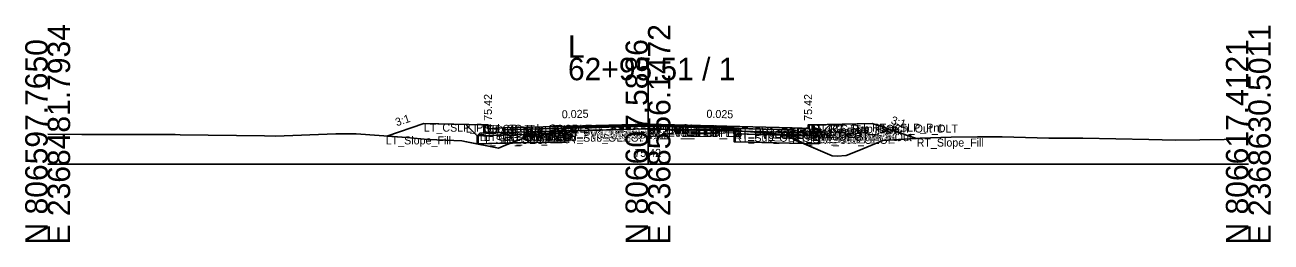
# Model space of a CAD drawing. Extents: x -26 to 8153, y -10 to 9520.
# Drawn here: x 5997.2 to 6152.8, y 2490.3 to 2517.4 of the extents above; entities that cross this region are included whole.
import ezdxf

# ---------------------------------------------------------------- set-up
doc = ezdxf.new("R2010")
doc.units = 0
for name, color, linetype in [('Exist CMT Pavement', 7, 'Continuous'), ('Exist Cross Section Cell', 7, 'Continuous'), ('Exist XS Center Line Elevation Label', 7, 'Continuous'), ('Exist XS Ground Line', 7, 'Continuous'), ('Prop CMT Conc Surface', 7, 'Continuous'), ('Prop CMT Concrete Structures', 7, 'Continuous'), ('Prop CMT Pvmt Course 1', 7, 'Continuous'), ('Prop CMT Pvmt Course 1 CG', 7, 'Continuous'), ('Prop CMT Pvmt Course 1 Wedge', 7, 'Continuous'), ('Prop CMT Pvmt Course 2', 7, 'Continuous'), ('Prop CMT Pvmt Course 2 Wedge', 7, 'Continuous'), ('Prop CMT Pvmt Course 3', 7, 'Continuous'), ('Prop CMT Pvmt Course 3 Wedge', 7, 'Continuous'), ('Prop CMT Pvmt Surface', 7, 'Continuous'), ('Prop CMT Pvmt Wedge Surface 1', 7, 'Continuous'), ('Prop CMT Pvmt Wedge Surface 2', 7, 'Continuous'), ('Prop CMT Pvmt Wedge Surface 3', 7, 'Continuous'), ('Prop CMT Shallow Undercut', 7, 'Continuous'), ('Prop CMT Shallow Undercut Boundary', 7, 'Continuous'), ('Prop CMT Slope Grass', 7, 'Continuous'), ('Prop CMT Subgrade Earthwork', 7, 'Continuous'), ('Prop XS Earthwork Shape', 7, 'Continuous'), ('Prop XS Hydro Elevations', 7, 'Continuous'), ('Prop XS SE Text', 7, 'Continuous'), ('Prop XS Side Slope Text', 7, 'Continuous'), ('Prop XS Subgrade Earthwork', 7, 'Continuous'), ('Scratch_Level_2', 7, 'Continuous'), ('Scratch_Level_6', 7, 'Continuous')]:
    doc.layers.add(name, color=color, linetype=linetype)

msp = doc.modelspace()

# ---------------------------------------------------------------- linework, layer by layer
at = {"layer": 'Exist CMT Pavement'}
for p, q in [((6064.58, 2504.14), (6070.6, 2504.31)), ((6070.6, 2504.31), (6074.67, 2504.43)), ((6074.67, 2504.43), (6075, 2504.42)), ((6075, 2504.42), (6079.06, 2504.35)), ((6079.06, 2504.35), (6085.75, 2504.21))]:
    msp.add_line(p, q, dxfattribs=at)
at = {"layer": 'Exist Cross Section Cell'}
for p, q in [((6075, 2500), (6075, 2513.28)), ((6000, 2500), (6075, 2500)), ((6075, 2500), (6150, 2500))]:
    msp.add_line(p, q, dxfattribs=at)
at = {"layer": 'Exist XS Ground Line'}
for p, q in [((6000, 2503.76), (6004.28, 2503.71)), ((6004.28, 2503.71), (6006.96, 2503.7)), ((6006.96, 2503.7), (6007.68, 2503.7)), ((6007.68, 2503.7), (6015.93, 2503.71)), ((6015.93, 2503.71), (6016.55, 2503.69)), ((6016.55, 2503.69), (6027.07, 2503.53)), ((6027.07, 2503.53), (6028.46, 2503.5)), ((6028.46, 2503.5), (6035.98, 2503.81)), ((6035.98, 2503.81), (6038.55, 2503.79)), ((6038.55, 2503.79), (6044.89, 2503.34)), ((6057.21, 2502.38), (6060.3, 2503.61)), ((6060.3, 2503.61), (6060.79, 2503.67)), ((6060.79, 2503.67), (6064.58, 2504.14)), ((6064.58, 2504.14), (6070.6, 2504.31)), ((6070.6, 2504.31), (6074.67, 2504.43)), ((6074.67, 2504.43), (6075, 2504.42)), ((6075, 2504.42), (6079.06, 2504.35)), ((6079.06, 2504.35), (6085.75, 2504.21)), ((6085.75, 2504.21), (6088.82, 2503.98)), ((6088.82, 2503.98), (6092.06, 2503.71)), ((6092.06, 2503.71), (6093.92, 2502.81)), ((6108.98, 2503.25), (6112.88, 2503.39)), ((6112.88, 2503.39), (6116.17, 2503.43)), ((6116.17, 2503.43), (6119.25, 2503.42)), ((6119.25, 2503.42), (6125.08, 2503.27)), ((6044.89, 2503.34), (6047.48, 2503.1)), ((6047.48, 2503.1), (6049.74, 2503.01)), ((6049.74, 2503.01), (6051.74, 2502.94)), ((6051.74, 2502.94), (6052.34, 2502.82)), ((6052.34, 2502.82), (6056.34, 2502.03)), ((6056.34, 2502.03), (6057.21, 2502.38)), ((6093.92, 2502.81), (6097.99, 2501.04)), ((6101.34, 2501.74), (6104.33, 2502.96)), ((6104.33, 2502.96), (6108.98, 2503.25)), ((6125.08, 2503.27), (6129.33, 2503.24)), ((6129.33, 2503.24), (6137.55, 2503.08)), ((6137.55, 2503.08), (6140.9, 2503.01)), ((6140.9, 2503.01), (6150, 2503.14)), ((6097.99, 2501.04), (6098.65, 2501.03)), ((6098.65, 2501.03), (6099.75, 2501.11)), ((6099.75, 2501.11), (6101.34, 2501.74))]:
    msp.add_line(p, q, dxfattribs=at)
at = {"layer": 'Prop CMT Conc Surface'}
for points in [[(6055, 2504.42), (6055, 2504.92), (6054.5, 2504.92)], [(6095, 2504.42), (6095, 2504.92), (6095.5, 2504.92)], [(6057, 2504.55), (6055, 2504.42)], [(6093, 2504.55), (6095, 2504.42)]]:
    msp.add_lwpolyline(points, dxfattribs=at)
at = {"layer": 'Prop CMT Concrete Structures'}
for points in [[(6057, 2504.55), (6055, 2504.42), (6055, 2504.92), (6054.5, 2504.92)], [(6054.5, 2504.92), (6054.5, 2503.9), (6057, 2503.96)], [(6093, 2504.55), (6095, 2504.42), (6095, 2504.92), (6095.5, 2504.92)], [(6095.5, 2504.92), (6095.5, 2503.9), (6093, 2503.96)], [(6057, 2503.96), (6057, 2504.55)], [(6093, 2503.96), (6093, 2504.55)]]:
    msp.add_lwpolyline(points, dxfattribs=at)
at = {"layer": 'Prop CMT Pvmt Course 1'}
for points in [[(6075, 2505), (6057, 2504.55)], [(6075, 2504.75), (6075, 2505)], [(6075, 2505), (6093, 2504.55)], [(6075, 2504.75), (6075, 2505)], [(6057, 2504.55), (6057, 2504.3)], [(6057, 2504.3), (6064.58, 2504.49)], [(6064.58, 2504.61), (6075, 2504.87)], [(6064.58, 2504.49), (6064.58, 2504.61)], [(6075, 2504.87), (6075, 2504.75), (6075, 2504.75)], [(6085.76, 2504.6), (6075, 2504.87)], [(6075, 2504.87), (6075, 2504.75), (6075, 2504.75)], [(6085.76, 2504.48), (6085.76, 2504.6)], [(6093, 2504.3), (6085.76, 2504.48)], [(6093, 2504.55), (6093, 2504.3)]]:
    msp.add_lwpolyline(points, dxfattribs=at)
at = {"layer": 'Prop CMT Pvmt Course 1 CG'}
for points in [[(6057, 2503.96), (6054, 2503.89), (6053.66, 2503.55)], [(6053.66, 2503.55), (6057, 2503.63)], [(6057, 2503.63), (6057, 2503.96)], [(6093, 2503.96), (6096, 2503.89), (6096.34, 2503.55)], [(6093, 2503.63), (6093, 2503.96)], [(6096.34, 2503.55), (6093, 2503.63)]]:
    msp.add_lwpolyline(points, dxfattribs=at)
at = {"layer": 'Prop CMT Pvmt Course 1 Wedge'}
for points in [[(6075, 2504.87), (6064.58, 2504.61)], [(6075, 2504.87), (6085.76, 2504.6)]]:
    msp.add_lwpolyline(points, dxfattribs=at)
at = {"layer": 'Prop CMT Pvmt Course 2'}
for points in [[(6064.58, 2504.49), (6057, 2504.3)], [(6057, 2504.3), (6057, 2503.97)], [(6057, 2503.97), (6064.58, 2504.16)], [(6064.58, 2504.16), (6064.58, 2504.49)], [(6085.76, 2504.15), (6085.76, 2504.48)], [(6085.76, 2504.48), (6093, 2504.3)], [(6093, 2503.97), (6085.76, 2504.15)], [(6093, 2504.3), (6093, 2503.97)]]:
    msp.add_lwpolyline(points, dxfattribs=at)
at = {"layer": 'Prop CMT Pvmt Course 2 Wedge'}
for points in [[(6075, 2504.75), (6064.58, 2504.49)], [(6075, 2504.75), (6085.76, 2504.48)]]:
    msp.add_lwpolyline(points, dxfattribs=at)
at = {"layer": 'Prop CMT Pvmt Course 3'}
for points in [[(6064.58, 2504.16), (6057, 2503.97)], [(6057, 2503.97), (6057, 2503.63)], [(6057, 2503.63), (6064.58, 2503.82)], [(6064.58, 2503.82), (6064.58, 2504.16)], [(6085.76, 2504.15), (6093, 2503.97)], [(6085.76, 2503.81), (6085.76, 2504.15)], [(6093, 2503.63), (6085.76, 2503.81)], [(6093, 2503.97), (6093, 2503.63)]]:
    msp.add_lwpolyline(points, dxfattribs=at)
at = {"layer": 'Prop CMT Pvmt Course 3 Wedge'}
for points in [[(6075, 2504.42), (6064.58, 2504.16)], [(6075, 2504.42), (6085.76, 2504.15)]]:
    msp.add_lwpolyline(points, dxfattribs=at)
at = {"layer": 'Prop CMT Pvmt Surface'}
for points in [[(6075, 2505), (6057, 2504.55)], [(6075, 2505), (6093, 2504.55)]]:
    msp.add_lwpolyline(points, dxfattribs=at)
at = {"layer": 'Prop CMT Pvmt Wedge Surface 1'}
for points in [[(6057, 2504.3), (6057, 2504.55)], [(6064.58, 2504.49), (6057, 2504.3)], [(6075, 2504.87), (6064.58, 2504.61)], [(6064.58, 2504.61), (6064.58, 2504.49)], [(6075, 2504.87), (6085.76, 2504.6)], [(6085.76, 2504.6), (6085.76, 2504.48)], [(6085.76, 2504.48), (6093, 2504.3)], [(6093, 2504.3), (6093, 2504.55)]]:
    msp.add_lwpolyline(points, dxfattribs=at)
at = {"layer": 'Prop CMT Pvmt Wedge Surface 2'}
for points in [[(6075, 2504.75), (6057, 2504.3)], [(6057, 2504.3), (6057, 2504.55)], [(6075, 2504.75), (6093, 2504.3)], [(6093, 2504.3), (6093, 2504.55)]]:
    msp.add_lwpolyline(points, dxfattribs=at)
at = {"layer": 'Prop CMT Pvmt Wedge Surface 3'}
for points in [[(6057, 2503.97), (6057, 2504.55)], [(6075, 2504.42), (6057, 2503.97)], [(6075, 2504.42), (6093, 2503.97)], [(6093, 2503.97), (6093, 2504.55)]]:
    msp.add_lwpolyline(points, dxfattribs=at)
at = {"layer": 'Prop CMT Shallow Undercut'}
for points in [[(6061.36, 2503.74), (6064.58, 2503.82), (6064.58, 2502.82), (6057.89, 2502.66), (6060.3, 2503.61), (6060.79, 2503.67)], [(6093.92, 2502.81), (6094.41, 2502.6), (6085.76, 2502.81), (6085.76, 2503.81), (6092.18, 2503.65)]]:
    msp.add_lwpolyline(points, close=True, dxfattribs=at)
at = {"layer": 'Prop CMT Shallow Undercut Boundary'}
for p, q in [((6053.66, 2503.55), (6053.66, 2502.55)), ((6064.58, 2503.82), (6064.58, 2502.82)), ((6085.76, 2503.81), (6085.76, 2502.81)), ((6096.34, 2503.55), (6096.34, 2502.55)), ((6053.66, 2502.55), (6064.58, 2502.82)), ((6096.34, 2502.55), (6085.76, 2502.81))]:
    msp.add_line(p, q, dxfattribs=at)
at = {"layer": 'Prop CMT Slope Grass'}
for points in [[(6054.5, 2504.92), (6047, 2505.07), (6042.36, 2503.52)], [(6095.5, 2504.92), (6103, 2505.07), (6108.54, 2503.22)]]:
    msp.add_lwpolyline(points, dxfattribs=at)
at = {"layer": 'Prop CMT Subgrade Earthwork'}
for points in [[(6057, 2503.63), (6053.66, 2503.55), (6052.25, 2504.96)], [(6093, 2503.63), (6096.34, 2503.55), (6097.75, 2504.96)], [(6064.58, 2503.82), (6057, 2503.63)], [(6064.58, 2503.82), (6064.58, 2504.14)], [(6085.76, 2503.81), (6085.75, 2504.21)], [(6085.76, 2503.81), (6093, 2503.63)]]:
    msp.add_lwpolyline(points, dxfattribs=at)
at = {"layer": 'Prop XS Earthwork Shape'}
for points in [[(6044.89, 2503.34), (6047.48, 2503.1), (6049.74, 2503.01), (6051.74, 2502.94), (6052.34, 2502.82), (6053.66, 2502.55), (6053.66, 2503.55), (6052.25, 2504.96), (6047, 2505.07), (6042.36, 2503.52)], [(6099.75, 2501.11), (6101.34, 2501.74), (6104.33, 2502.96), (6108.54, 2503.22), (6103, 2505.07), (6097.75, 2504.96), (6096.34, 2503.55), (6096.34, 2502.55), (6094.41, 2502.6), (6097.99, 2501.04), (6098.65, 2501.03)], [(6057.89, 2502.66), (6060.3, 2503.61), (6060.79, 2503.67), (6061.36, 2503.74), (6057, 2503.63), (6053.66, 2503.55), (6053.66, 2502.55)], [(6064.58, 2503.82), (6064.58, 2502.82), (6057.89, 2502.66), (6060.3, 2503.61), (6060.79, 2503.67), (6061.36, 2503.74)], [(6064.58, 2503.82), (6064.58, 2504.14), (6061.36, 2503.74)], [(6092.06, 2503.71), (6092.18, 2503.65), (6085.76, 2503.81), (6085.75, 2504.21), (6088.82, 2503.98)], [(6092.18, 2503.65), (6093.92, 2502.81), (6094.41, 2502.6), (6085.76, 2502.81), (6085.76, 2503.81)], [(6092.18, 2503.65), (6093.92, 2502.81), (6094.41, 2502.6), (6096.34, 2502.55), (6096.34, 2503.55), (6093, 2503.63)], [(6056.34, 2502.03), (6057.21, 2502.38), (6057.89, 2502.66), (6053.66, 2502.55)]]:
    msp.add_lwpolyline(points, close=True, dxfattribs=at)
at = {"layer": 'Prop XS Subgrade Earthwork'}
for p, q in [((6053.66, 2503.55), (6064.58, 2503.82)), ((6085.76, 2503.81), (6096.34, 2503.55))]:
    msp.add_line(p, q, dxfattribs=at)
at = {"layer": 'Scratch_Level_6'}
for points in [[(6061.36, 2503.74), (6064.58, 2503.82), (6064.58, 2502.82), (6057.89, 2502.66), (6060.3, 2503.61), (6060.79, 2503.67)], [(6093.92, 2502.81), (6094.41, 2502.6), (6085.76, 2502.81), (6085.76, 2503.81), (6092.18, 2503.65)]]:
    msp.add_lwpolyline(points, close=True, dxfattribs=at)

# ---------------------------------------------------------------- texts
at = {"layer": 'Exist Cross Section Cell'}
for s, p in [('E 2368481.7934', (6002.8, 2490)), ('E 2368556.1472', (6077.8, 2490)), ('E 2368630.5011', (6152.8, 2490)), ('N 806597.7650', (6000, 2490)), ('N 806607.5886', (6075, 2490)), ('N 806617.4121', (6150, 2490))]:
    msp.add_text(s, height=2.8, rotation=90, dxfattribs=at).set_placement(p)
for s, p in [('L', (6065, 2513.28)), ('62+95.51 / 1', (6065, 2510.48))]:
    msp.add_text(s, height=2.8, dxfattribs=at).set_placement(p)
at = {"layer": 'Exist XS Center Line Elevation Label'}
msp.add_text('75.42', height=1, dxfattribs=at).set_placement((6073.29, 2500.92))
at = {"layer": 'Prop XS Hydro Elevations'}
for p in [(6055.5, 2505.42), (6095.5, 2505.42)]:
    msp.add_text('75.42', height=1, rotation=90, dxfattribs=at).set_placement(p)
at = {"layer": 'Prop XS SE Text'}
for rotation, p in [(1.4321, (6064.24, 2505.73)), (358.5679, (6082.29, 2505.81))]:
    msp.add_text('0.025', height=1, rotation=rotation, dxfattribs=at).set_placement(p)
at = {"layer": 'Prop XS Side Slope Text'}
for rotation, p in [(18.435, (6043.62, 2504.73)), (341.5651, (6105.26, 2505.1))]:
    msp.add_text('3:1', height=1, rotation=rotation, dxfattribs=at).set_placement(p)
at = {"layer": 'Scratch_Level_2'}
for s, p in [('LT_CSLP_Pnt', (6047, 2504.07)), ('LT_Sub_Trench_Out_DLT', (6052.25, 2503.96)), ('LT_CG_Top_BOC', (6054.5, 2503.92)), ('LT_CG_Top_Face', (6055, 2503.92)), ('PV1_PGL', (6075, 2504)), ('RT_CG_Top_Face', (6095, 2503.92)), ('RT_CG_Top_BOC', (6095.5, 2503.92)), ('RT_Sub_Trench_Out_DLT', (6097.75, 2503.96)), ('RT_CSLP_Pnt', (6103, 2504.07)), ('LT_Slope_Fill', (6042.23, 2502.48)), ('LT_Sub_OEOP', (6053.66, 2502.55)), ('LT_CG1_Shelf_Out', (6054, 2502.89)), ('LT_CG_Bot_BOC', (6054.5, 2502.9)), ('LT_CG_Top_Gut', (6055, 2503.42)), ('LT_PV1_OEOT', (6057, 2503.55)), ('LT_PV2_OEOT', (6057, 2503.3)), ('LT_PV3_OEOT', (6057, 2502.97)), ('LT_CG_Bot_IE', (6057, 2502.96)), ('LT_Sub_OEOT', (6057, 2502.63)), ('LT_PV1_OEEOP', (6064.58, 2503.61)), ('LT_PV2_OEEOP', (6064.58, 2503.49)), ('LT_PV3_OEEOP', (6064.58, 2503.16)), ('LT_PV_OEEOP_EG', (6064.58, 2503.14)), ('LT_Sub_OEEOP', (6064.58, 2502.82)), ('LT_PV_Sub_Tie_Out', (6064.6, 2503.14)), ('RT_PV1_IEEOP', (6075, 2503.87)), ('LT_PV1_IEEOP', (6075, 2503.87)), ('RT_PV2_IEEOP', (6075, 2503.75)), ('LT_PV2_IEEOP', (6075, 2503.75)), ('PV2_PGL', (6075, 2503.75)), ('RT_PV_IEEOP_EG', (6075, 2503.42)), ('LT_PV_IEEOP_EG', (6075, 2503.42)), ('RT_PV3_IEEOP', (6075, 2503.42)), ('LT_PV3_IEEOP', (6075, 2503.42)), ('RT_PV_Sub_Tie_Out', (6085.74, 2503.21)), ('RT_PV1_OEEOP', (6085.76, 2503.6)), ('RT_PV2_OEEOP', (6085.76, 2503.48)), ('RT_PV_OEEOP_EG', (6085.76, 2503.21)), ('RT_PV3_OEEOP', (6085.76, 2503.15)), ('RT_Sub_OEEOP', (6085.76, 2502.81)), ('RT_PV1_OEOT', (6093, 2503.55)), ('RT_PV2_OEOT', (6093, 2503.3)), ('RT_PV3_OEOT', (6093, 2502.97)), ('RT_CG_Bot_IE', (6093, 2502.96)), ('RT_Sub_OEOT', (6093, 2502.63)), ('RT_CG_Top_Gut', (6095, 2503.42)), ('RT_CG_Bot_BOC', (6095.5, 2502.9)), ('RT_CG1_Shelf_Out', (6096, 2502.89)), ('RT_Sub_OEOP', (6096.34, 2502.55)), ('RT_Slope_Fill', (6108.56, 2502.21))]:
    msp.add_text(s, height=1, dxfattribs=at).set_placement(p)

doc.saveas('drawing.dxf')
